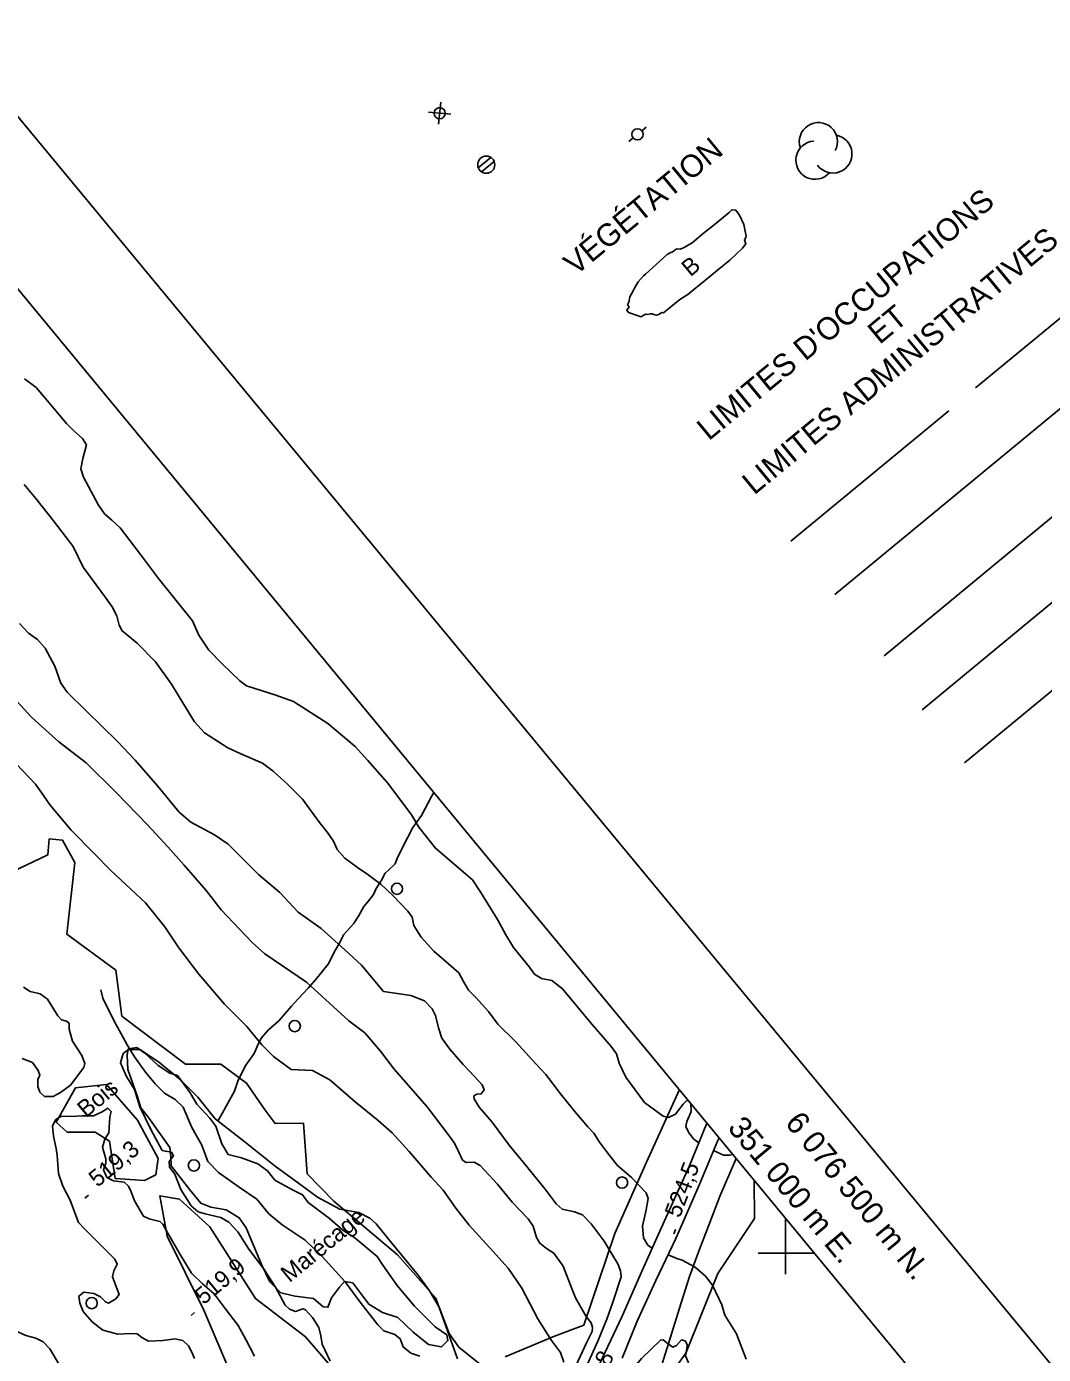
# Model space of a CAD drawing. Extents: x 347059 to 352153, y 6073752 to 6078601.
# Drawn here: x 350797.1 to 351068.9, y 6076472.9 to 6076827.9 of the extents above; entities that cross this region are included whole.
import ezdxf

# ---------------------------------------------------------------- set-up
doc = ezdxf.new("R2010")
doc.units = 0
for name, color, linetype in [('Level 1', 7, 'Continuous'), ('Level 2', 7, 'Continuous'), ('Level 21', 7, 'Continuous'), ('Level 22', 7, 'Continuous'), ('Level 3', 7, 'Continuous'), ('Level 36', 7, 'Continuous'), ('Level 37', 7, 'Continuous'), ('Level 4', 7, 'Continuous'), ('Level 41', 7, 'Continuous'), ('Level 44', 7, 'Continuous'), ('Level 60', 7, 'Continuous'), ('Level 61', 7, 'Continuous'), ('Level 7', 7, 'Continuous')]:
    doc.layers.add(name, color=color, linetype=linetype)

msp = doc.modelspace()

# ---------------------------------------------------------------- linework, layer by layer
at = {"layer": 'Level 1'}
for points in [[(350946.69, 6076483.04), (350943.88, 6076488.04), (350942.96, 6076490.22), (350940.53, 6076496.49), (350938.1, 6076499.94), (350936.09, 6076501.19), (350934.31, 6076502.63), (350933.41, 6076504.15), (350932.56, 6076507.19), (350931.18, 6076509.11), (350926.94, 6076513.57), (350923.02, 6076518.45), (350918.39, 6076523.38), (350916.79, 6076524.3), (350914.6, 6076524.19), (350913.63, 6076524.84), (350912.63, 6076526.95), (350911.5, 6076529.36), (350910.06, 6076531.36), (350904.25, 6076539.06), (350895.43, 6076549.18), (350891.72, 6076553.97), (350887.52, 6076558.87), (350883.28, 6076562.08), (350871.95, 6076572.41), (350860.8, 6076579.99), (350857.43, 6076582.98), (350849.18, 6076591.79), (350845.1, 6076596.95), (350839.3, 6076603.71), (350834.9, 6076608.61), (350829.51, 6076614.4), (350820.97, 6076623.24), (350813.05, 6076631.01), (350805.79, 6076636.7), (350798.53, 6076643.18), (350791.52, 6076650.79)], [(350944.03, 6076470), (350946.81, 6076476.01), (350948.27, 6076479.01), (350948.43, 6076480.08), (350948.06, 6076481.39), (350946.69, 6076483.04)]]:
    msp.add_lwpolyline(points, dxfattribs=at)
at = {"layer": 'Level 2'}
for points in [[(350937.56, 6076572.84), (350934.78, 6076573.43), (350932.85, 6076574.59), (350931.54, 6076576.42), (350927.32, 6076581.66), (350925.19, 6076585.07), (350922.98, 6076589.21), (350918.54, 6076596.41), (350916.33, 6076599.76), (350906.39, 6076608.2), (350902.02, 6076613.87), (350899.98, 6076617.15), (350896.64, 6076621.7), (350893.61, 6076625.73), (350888.34, 6076631.69), (350884.92, 6076635.4), (350877.68, 6076641.56), (350868.48, 6076647.42), (350863.53, 6076649.2), (350855.93, 6076651.67), (350854.12, 6076652.93), (350849.44, 6076657.55), (350845.86, 6076661.13), (350843.19, 6076665.19), (350841.48, 6076669.01), (350832.37, 6076680.31), (350827.32, 6076687.12), (350822.2, 6076693.86), (350819.97, 6076695.94), (350817.93, 6076697.65), (350816.36, 6076699.89), (350812.38, 6076707.45), (350811.66, 6076709.6), (350812.21, 6076712.41), (350813.13, 6076716.04), (350812.08, 6076717.79), (350809.78, 6076719.81), (350807.83, 6076721.73), (350802.64, 6076727.91), (350799.69, 6076731.35), (350796.57, 6076733.74)], [(350812.25, 6076683.33), (350809.56, 6076688.84), (350806.65, 6076692.72), (350804.3, 6076695.75), (350799.66, 6076701.74), (350796.51, 6076705.43)], [(350964.35, 6076501.31), (350963.17, 6076502.14), (350962, 6076504.11), (350961.8, 6076507.16), (350962.71, 6076511.56), (350963.23, 6076514.55), (350962.7, 6076516.11), (350958.81, 6076520.17), (350955.01, 6076523.5), (350952.17, 6076527.12), (350950.27, 6076529.66), (350948.78, 6076532.01), (350947.17, 6076533.73), (350943.58, 6076537.91), (350939.88, 6076542.54), (350935.94, 6076547.76), (350933.25, 6076550.57), (350927.91, 6076556.48), (350923.06, 6076561.2), (350920.56, 6076564.58), (350917.22, 6076568.31), (350915.27, 6076570.27), (350913.93, 6076572.61), (350912.66, 6076574.88), (350905.97, 6076580.68), (350902.62, 6076584.46), (350900.63, 6076587.52), (350900.2, 6076589.79), (350899, 6076591.42), (350895.05, 6076595.61), (350891.84, 6076598.58), (350888.04, 6076601.33), (350885.57, 6076603.08), (350882.24, 6076605.56), (350880.18, 6076607.91), (350879.18, 6076610.09), (350877.55, 6076612.41), (350875.45, 6076615.13), (350870.91, 6076621.32), (350866.93, 6076625.23), (350863.06, 6076628.84), (350860.2, 6076630.92), (350854.37, 6076633.43), (350850.96, 6076635.06), (350844.71, 6076639.06), (350842, 6076642.05), (350838.91, 6076647.1), (350835.89, 6076652.06), (350831.61, 6076658.08), (350826.66, 6076663.02), (350822.69, 6076666.29), (350821.91, 6076667.87), (350821.29, 6076670.38), (350820.02, 6076672.73), (350818.25, 6076675.2), (350812.25, 6076683.33)], [(350892.5, 6076569.95), (350886.67, 6076576.93), (350882.21, 6076581.1), (350875.89, 6076586.76), (350869.74, 6076591.1), (350864.8, 6076596.34), (350859.13, 6076601.21), (350851.04, 6076609.34), (350847.34, 6076611.79), (350841.02, 6076615.22), (350837.92, 6076617.9), (350832.16, 6076624.94), (350826.17, 6076631.79), (350821.42, 6076636.79), (350813.05, 6076644.95), (350808.03, 6076649.98), (350806.33, 6076652.38), (350804.69, 6076656.93), (350802.07, 6076661.72), (350800.07, 6076664), (350797.66, 6076665.68), (350795.26, 6076668.29)], [(350867.86, 6076549.08), (350863.18, 6076552.57), (350860.03, 6076555.62), (350855.99, 6076560.56), (350850.03, 6076566.56), (350843.2, 6076574.59), (350837.85, 6076581.61), (350834.08, 6076587.17), (350828.95, 6076593.59), (350819.66, 6076602.23), (350815.09, 6076606.87), (350809.08, 6076613.09), (350803.48, 6076619.77), (350801.08, 6076623.19), (350799.56, 6076625.36), (350792.64, 6076632.53)], [(350796.31, 6076571.06), (350798.14, 6076569.94), (350800.74, 6076569.33), (350802.75, 6076567.83), (350805.48, 6076563.38), (350806.46, 6076562.34), (350807.79, 6076561.99), (350808.52, 6076561.42), (350808.51, 6076559.83), (350809.43, 6076556.64), (350811.93, 6076552.78), (350812.73, 6076550.68), (350812.42, 6076549.63), (350808.87, 6076544.86), (350806.25, 6076542.95), (350804.28, 6076541.85), (350801.92, 6076541.86), (350800.73, 6076542.99), (350800.16, 6076544.49), (350800.13, 6076546.44), (350800.66, 6076547.54), (350800.28, 6076548.81), (350798.69, 6076550.91), (350795.93, 6076552.05)], [(350974.27, 6076540.47), (350973.72, 6076540.85), (350972.62, 6076539.78), (350970.61, 6076537.13), (350968.74, 6076536.2), (350967.32, 6076536.6), (350962.32, 6076540.25), (350957.28, 6076547.06), (350955.54, 6076550.8), (350954.79, 6076553.24), (350953.35, 6076555.23), (350947.77, 6076561.72), (350940.36, 6076570.67), (350937.56, 6076572.84)], [(350946.98, 6076470.11), (350949.86, 6076476.46), (350952.19, 6076482.35), (350953.75, 6076486.63), (350956.03, 6076493.68), (350955.87, 6076495.28), (350955.12, 6076497.11), (350953.66, 6076499.58), (350951.47, 6076503.22), (350948.05, 6076507.83), (350945.76, 6076510.18), (350943.58, 6076511.01), (350940.29, 6076511.7), (350938.66, 6076513.13), (350935.7, 6076517.06), (350930.33, 6076523.77), (350926.15, 6076528.81), (350921.54, 6076534.96), (350918.07, 6076538.99), (350916.8, 6076541.26), (350916.71, 6076541.99), (350917.47, 6076542.51), (350918.64, 6076542.56), (350919.45, 6076543.65), (350918.89, 6076544.93), (350916.75, 6076547.27), (350913.8, 6076550.39), (350910.26, 6076554.51), (350908.16, 6076557.42), (350907.22, 6076560.25), (350906.45, 6076563.49), (350905.57, 6076565.29), (350903.49, 6076567.41), (350899.82, 6076568.86), (350892.5, 6076569.95)], [(350847.57, 6076535.86), (350842.95, 6076541.66), (350838.16, 6076546.4), (350832.44, 6076551.15), (350827.43, 6076554.39), (350824.41, 6076554.4), (350822.95, 6076553.31), (350822.21, 6076550.86), (350823.87, 6076547.22), (350825.98, 6076543.69), (350827.4, 6076539.07), (350830.35, 6076533.07), (350833.4, 6076527.43), (350834.24, 6076527.2), (350835.87, 6076526.97), (350836.43, 6076525.97), (350835.28, 6076524.5), (350835.35, 6076522.97), (350836.75, 6076521.1), (350838.33, 6076517.01), (350841.13, 6076512.65), (350843, 6076511), (350844.91, 6076510.46), (350849.07, 6076509.54), (350851.16, 6076508.22), (350853.6, 6076505.7), (350856.52, 6076501.03), (350860.43, 6076495.85), (350863.63, 6076490.87), (350866.25, 6076486.08), (350867.41, 6076485.04), (350869.04, 6076484.41), (350871, 6076485.12), (350871.7, 6076484.78), (350873.59, 6076482.74), (350875.28, 6076480.13), (350875.77, 6076477.84)], [(350940.7, 6076470.79), (350939.8, 6076473.4), (350937.43, 6076476.64), (350933.8, 6076482.44), (350929.48, 6076490.61), (350925.81, 6076495.98), (350921.79, 6076500.51), (350915.41, 6076507.47), (350911.9, 6076512.03), (350908.47, 6076516.8), (350905.24, 6076520.25), (350899.44, 6076527.16), (350894.87, 6076532.17), (350891.11, 6076535.44), (350884.94, 6076540.44), (350878.18, 6076546.27), (350873.56, 6076548.82), (350867.86, 6076549.08)], [(350976.8, 6076529.46), (350975.44, 6076530.46), (350974.13, 6076532.1), (350973.32, 6076533.82), (350973.64, 6076535.16), (350974.79, 6076537.88), (350974.69, 6076539.96)], [(350841.99, 6076471.78), (350841.18, 6076473.66), (350840.42, 6076475.17), (350838.93, 6076476.6), (350836.78, 6076477.06), (350833.53, 6076476.59), (350829.73, 6076476.45), (350827.98, 6076477.39), (350826.67, 6076478.44), (350825, 6076478.5), (350821.57, 6076478.28), (350817.49, 6076479.35), (350814.64, 6076481.6), (350812.26, 6076484.39), (350811.42, 6076486.61), (350811.13, 6076488.49), (350812.43, 6076489.59), (350815.14, 6076489.21), (350816.94, 6076488.34), (350818.27, 6076486.93), (350819.04, 6076486.65), (350820.99, 6076487.77), (350821.86, 6076488.91), (350821.09, 6076491.05), (350820.11, 6076493.63), (350820.45, 6076495.27), (350821.39, 6076497.01), (350820.76, 6076498.37), (350812.67, 6076506.52), (350811.04, 6076508.2), (350810.35, 6076510), (350808.81, 6076514.12), (350806.8, 6076517.85), (350805.69, 6076521.28), (350805.29, 6076526.09), (350805.04, 6076527.99), (350804.34, 6076531.23), (350804.03, 6076534), (350804.99, 6076535.71)], [(350804.99, 6076535.71), (350806.5, 6076536.58), (350809.16, 6076536.53), (350812.04, 6076536.68), (350815.05, 6076536.67), (350817.31, 6076537.75), (350818.84, 6076538.75), (350819.75, 6076537.8), (350819.41, 6076536.46), (350819.14, 6076532.16), (350818.05, 6076530.46), (350817.48, 6076528.28), (350818.33, 6076525.17), (350818.36, 6076524.01), (350817.69, 6076522.27), (350818.58, 6076520.23), (350820.36, 6076519.34), (350823.26, 6076518.98), (350824.38, 6076517.9), (350825.14, 6076516.39), (350825.98, 6076514), (350828.36, 6076509.82), (350829.91, 6076509.11), (350832.77, 6076508.45), (350833.52, 6076507.74), (350834.94, 6076505.3), (350838.22, 6076499.6), (350841.26, 6076494.64), (350844.14, 6076491.79), (350847.25, 6076489.08), (350850.23, 6076485.14), (350853.68, 6076480.66), (350855.72, 6076476.86), (350858.08, 6076472.4)], [(350921.26, 6076467.99), (350912.67, 6076474.85), (350910.1, 6076478.46), (350907.43, 6076485.51), (350904.86, 6076489.93), (350901.82, 6076494.09), (350894.74, 6076502.64), (350890.55, 6076507.85), (350888.84, 6076509.36), (350885.96, 6076510.83), (350880.85, 6076511.74), (350874.89, 6076514.91), (350869.85, 6076518.72), (350863.56, 6076523.22), (350855.58, 6076529.67), (350847.57, 6076535.86)], [(350985.96, 6076526.33), (350984.99, 6076526.13), (350983.41, 6076526.21), (350980.76, 6076527.42)], [(350989.49, 6076471.63), (350986.89, 6076478.4), (350983.8, 6076483.41), (350982.92, 6076486.14), (350980.5, 6076491.46), (350978.59, 6076493.85), (350975.87, 6076496.23), (350972.33, 6076498.08), (350970.96, 6076498.59), (350968.58, 6076499.54)], [(350775.91, 6076495.04), (350780.1, 6076490.87), (350782.3, 6076489.79), (350784.21, 6076489.53), (350785.77, 6076488.59), (350787.46, 6076487.17), (350789.42, 6076484.54), (350790.68, 6076482.13), (350793.79, 6076479.43), (350796.91, 6076477.94), (350799.59, 6076477.27), (350801.6, 6076476.31), (350803.33, 6076474.44), (350805.89, 6076470.21)], [(350875.77, 6076477.84), (350876.18, 6076475.63), (350878.31, 6076471.1)], [(350974.07, 6076470.64), (350973.27, 6076472.51), (350973.56, 6076474.36), (350973.72, 6076475.58), (350973.14, 6076476.57), (350972.15, 6076476.79), (350970.87, 6076475.3), (350969.82, 6076474.81), (350968.24, 6076476.01), (350967.29, 6076476.81), (350966.56, 6076476.73), (350961.47, 6076471.85), (350955.37, 6076464.42), (350953.74, 6076464.28), (350953.08, 6076464.56)]]:
    msp.add_lwpolyline(points, dxfattribs=at)
at = {"layer": 'Level 21'}
for points in [[(350949.45, 6076468.6), (350956.29, 6076483.15), (350961.74, 6076495.55), (350967.56, 6076508.41), (350974.21, 6076523.17), (350978.99, 6076534.76)], [(350956.36, 6076471.86), (350960.32, 6076481.8), (350965.34, 6076492.63), (350970.64, 6076503.93), (350976.87, 6076518.18), (350981.8, 6076529.91), (350982.23, 6076530.84)]]:
    msp.add_lwpolyline(points, dxfattribs=at)
at = {"layer": 'Level 22'}
msp.add_lwpolyline([(350906.01, 6076623.08), (350905.35, 6076622.07), (350902.73, 6076616.97), (350900.34, 6076613.75), (350899.04, 6076611.19), (350896.31, 6076605.77), (350895.66, 6076604.05), (350893.81, 6076602.24), (350892.97, 6076601.55), (350891.87, 6076599.46), (350890.57, 6076597.43), (350889.88, 6076595.83), (350888.35, 6076593.9), (350887.25, 6076592.63), (350885.81, 6076590.04), (350884.51, 6076588.01), (350881.81, 6076585.06), (350880.88, 6076583.03), (350879.71, 6076581.03), (350877.79, 6076577.22), (350874.4, 6076573.03), (350872.42, 6076570.81), (350869.68, 6076567.9), (350867.94, 6076566.03), (350864.53, 6076562.11), (350861.84, 6076559.68), (350859.82, 6076557.43), (350858.74, 6076555.2), (350857.95, 6076553.36), (350855.72, 6076550.27), (350853.73, 6076546.25), (350852.71, 6076543.32), (350851.4, 6076540.83), (350849.42, 6076537.34), (350848.33, 6076535.4)], dxfattribs=at)
at = {"layer": 'Level 3'}
for p, q in [((350812.74, 6076514.7), (350813.66, 6076515.47)), ((350970.13, 6076505.14), (350970.56, 6076506.26)), ((350841.1, 6076483.31), (350842.02, 6076484.08))]:
    msp.add_line(p, q, dxfattribs=at)
at = {"layer": 'Level 36'}
for p, q in [((350907.24, 6076801.73), (350907.83, 6076807.69)), ((350910.5, 6076804.43), (350904.54, 6076804.96)), ((350962.71, 6076800.98), (350961.56, 6076800.03)), ((350958.11, 6076797.15), (350959.26, 6076798.13)), ((350921.21, 6076792.88), (350917.85, 6076790.09)), ((350918.74, 6076789.03), (350922.1, 6076791.79))]:
    msp.add_line(p, q, dxfattribs=at)
for centre, radius in [((350907.54, 6076804.71), 1.5), ((350960.42, 6076799.05), 1.5), ((350920.01, 6076790.94), 2.28), ((350896.15, 6076597.37), 1.5), ((350868.83, 6076560.67), 1.5), ((350841.85, 6076523.42), 1.5), ((350956.31, 6076518.85), 1.5), ((350814.55, 6076486.61), 1.5)]:
    msp.add_circle(centre, radius, dxfattribs=at)
at = {"layer": 'Level 37'}
for points in [[(351092.97, 6076766.05), (351050.73, 6076731.26)], [(351013.2, 6076676.01), (351105.71, 6076752.45)], [(351001.42, 6076690.27), (351043.63, 6076725.18)]]:
    msp.add_lwpolyline(points, dxfattribs=at)
at = {"layer": 'Level 4'}
for points in [[(350902.28, 6076472.44), (350899.84, 6076473.22), (350897.78, 6076474.91), (350896.95, 6076477.11), (350895.58, 6076478.23), (350892.62, 6076479.18), (350891.04, 6076480.83), (350886.3, 6076486.9), (350882.27, 6076492.27), (350879.74, 6076495.17), (350876.1, 6076499.06), (350871.57, 6076503.48), (350865.44, 6076507.56), (350861.89, 6076510.53), (350858.67, 6076514.45), (350853.98, 6076517.61), (350848.41, 6076521.55), (350845.63, 6076524.48), (350843.98, 6076528.88), (350841.27, 6076533.55), (350838.97, 6076539.02), (350836.85, 6076541.05), (350834.04, 6076542.74), (350831.62, 6076545.14), (350828.96, 6076548.39), (350825.99, 6076552.47), (350824.02, 6076555.7), (350820.38, 6076562.33), (350817.53, 6076568.1), (350816.96, 6076570.37)], [(350986.8, 6076525.31), (350986.79, 6076525.29), (350982.55, 6076515.35), (350979.48, 6076507.43), (350976.9, 6076500.75), (350974.32, 6076493.69), (350971.61, 6076485.24), (350968.83, 6076476.13), (350965.93, 6076466.99), (350961.95, 6076458.61), (350957.37, 6076451.61), (350952.79, 6076441.28), (350948.51, 6076429.68), (350945.46, 6076418.96), (350944.01, 6076416.61), (350942.37, 6076415.48)]]:
    msp.add_lwpolyline(points, dxfattribs=at)
at = {"layer": 'Level 41'}
for points in [[(351026.35, 6076659.64), (351118.84, 6076736.06)], [(351036.49, 6076645.21), (351129.01, 6076721.63)], [(351047.82, 6076631.04), (351140.38, 6076707.4)]]:
    msp.add_lwpolyline(points, dxfattribs=at)
at = {"layer": 'Level 44'}
for points in [[(350968.39, 6076766.89), (350968.97, 6076767.3), (350969.99, 6076767.72), (350970.81, 6076768.43), (350971.8, 6076768.36), (350972.85, 6076768.77), (350974.99, 6076770.04), (350978.01, 6076772.54), (350981.31, 6076775.24), (350984.9, 6076778.12), (350985.66, 6076778.83), (350986.68, 6076778.76), (350987.72, 6076777.49), (350988.83, 6076774.93), (350989.32, 6076772.68), (350989.44, 6076771.96), (350989.34, 6076771.51), (350989.01, 6076770.82), (350989.39, 6076769.8), (350988.51, 6076768.61), (350985.12, 6076765.46), (350981.83, 6076762.72), (350978.26, 6076759.84), (350974.94, 6076757.14), (350973.88, 6076756.28), (350971.74, 6076754.92), (350967.9, 6076751.77), (350967.36, 6076751.33), (350966.82, 6076751.42), (350966.28, 6076750.95), (350965.52, 6076750.74), (350965.04, 6076750.78), (350964.33, 6076751.08), (350963.85, 6076751.09), (350963.06, 6076750.88), (350962.59, 6076750.95), (350961.29, 6076750.27), (350960.57, 6076750.58), (350958, 6076751.47), (350957.58, 6076752.04), (350958.16, 6076752.97), (350957.78, 6076753.48), (350958.11, 6076754.2), (350958.37, 6076755.61), (350959.28, 6076757.25), (350959.62, 6076757.93), (350960.56, 6076759.61), (350962.01, 6076761.21), (350962.56, 6076761.66), (350968.39, 6076766.89)], [(350912.29, 6076471.73), (350906.5, 6076487.93), (350896.26, 6076499.51), (350879.22, 6076513.91), (350872.1, 6076521.14), (350871.13, 6076534.75), (350863.57, 6076534.65), (350860.95, 6076538.22), (350855.94, 6076545.43), (350849.09, 6076550.49), (350839.64, 6076550.49), (350822.64, 6076563.34), (350820.97, 6076575.64), (350807.87, 6076585.22), (350810.02, 6076604.38), (350806.79, 6076610.35), (350803.2, 6076610.7), (350802.81, 6076606.41), (350793.09, 6076601.78)], [(350828.64, 6076519.36), (350820.82, 6076519.94), (350819.35, 6076529.95), (350815.47, 6076532.32), (350807.99, 6076532.29), (350805.03, 6076534.98), (350810.23, 6076544.18), (350818.52, 6076545.04), (350826.77, 6076535.53), (350832.32, 6076525.29), (350831.68, 6076520.95), (350828.64, 6076519.36)], [(350971.6, 6076543.71), (350962.86, 6076524.34), (350954.38, 6076505.2), (350946.05, 6076480.74), (350937.83, 6076477.64), (350925.04, 6076472.25)], [(351071.53, 6076252.87), (351060.35, 6076267.83), (351054.16, 6076282.3), (351045.16, 6076298.35), (351038.15, 6076310.71), (351033.14, 6076316.45), (351024.87, 6076327.76), (351016.13, 6076337.36), (351009.58, 6076345.29), (350998.84, 6076361.51), (350988.11, 6076375.47), (350977.14, 6076395.61), (350959.19, 6076410.21), (350950.34, 6076421.56), (350954.53, 6076440.91), (350961.85, 6076457.15), (350973.33, 6076473.23), (350981.86, 6076494.52), (350991.71, 6076509.22), (350991.57, 6076519.54)], [(350899.4, 6076402.22), (350897.91, 6076413.5), (350890.63, 6076423.27), (350882.84, 6076425.67), (350872.81, 6076436.78), (350863.91, 6076451.1), (350852.31, 6076466.5), (350844.56, 6076484.69), (350834.74, 6076504.5), (350832.78, 6076515.3), (350838.03, 6076514.38), (350846.14, 6076507.05), (350858.33, 6076487.81), (350871.66, 6076477.58), (350883.81, 6076463.5), (350901.82, 6076444.65), (350906.59, 6076440.47), (350910.37, 6076431.68), (350906.61, 6076415.09), (350902.55, 6076404.75), (350899.4, 6076402.22)]]:
    msp.add_lwpolyline(points, dxfattribs=at)
for centre, start, end in [((351008.77, 6076797.11), 331.7425, 199.1995), ((351012.65, 6076793.8), 216.4102, 79.0945), ((351007.86, 6076792.13), 93.5887, 319.2773)]:
    msp.add_arc(centre, 5.1, start, end, dxfattribs=at)
at = {"layer": 'Level 60'}
for p, q in [((351000, 6076509.34), (351000, 6076494.34)), ((350992.71, 6076500), (351007.71, 6076500))]:
    msp.add_line(p, q, dxfattribs=at)
for points in [[(349811.7, 6077991.51), (350486.88, 6078550.39), (352105.73, 6076594.68), (351430.55, 6076035.79)], [(347109.95, 6075761.81), (348728.53, 6073803.05), (351407.22, 6076016.53), (349788.63, 6077975.29)]]:
    msp.add_lwpolyline(points, close=True, dxfattribs=at)
at = {"layer": 'Level 7'}
msp.add_lwpolyline([(350855.81, 6076506.76), (350853.99, 6076509.42), (350850.49, 6076511.59), (350846.35, 6076512.24), (350843.7, 6076513.36), (350840.77, 6076516.93), (350835.8, 6076523.35), (350835.7, 6076525.78), (350835.39, 6076528.26), (350829.77, 6076536.2), (350827.71, 6076538.82), (350826.72, 6076542.03), (350824.24, 6076549.1), (350824.01, 6076552.87), (350824.33, 6076554.58), (350826.59, 6076554.95), (350828.75, 6076553.41), (350832.33, 6076550.15), (350835.39, 6076548.06), (350837.52, 6076547.49), (350840.88, 6076542.83), (350842.67, 6076539.83), (350846.15, 6076536.04), (350847.73, 6076533.94), (350849.31, 6076529.17), (350851.02, 6076526.34), (350854.57, 6076525.5), (350858.99, 6076523.87), (350861.53, 6076521.96), (350863.52, 6076519.53), (350868.18, 6076516.88), (350870.9, 6076515.57), (350872.44, 6076513.51), (350878.09, 6076509.27), (350881.71, 6076506.14), (350884.85, 6076504.05), (350890.81, 6076499.08), (350892.36, 6076496.72), (350896.22, 6076491.37), (350900.85, 6076485.81), (350906.3, 6076480.27), (350909.47, 6076478.14), (350909.74, 6076476.62), (350908.02, 6076474.95), (350904.54, 6076475.54), (350900.38, 6076478.97), (350896.37, 6076482.76), (350892.26, 6076484.11), (350888.6, 6076486.37), (350884.31, 6076492.06), (350882.12, 6076492.43), (350880.75, 6076490.9), (350878.63, 6076488.07), (350877.66, 6076485.5), (350876.4, 6076485.67), (350873.84, 6076487.87), (350868.96, 6076488.5), (350865.06, 6076489.41), (350862.2, 6076492.35), (350860.06, 6076496.79), (350857.18, 6076503.51), (350855.81, 6076506.76)], dxfattribs=at)

# ---------------------------------------------------------------- texts
at = {"layer": 'Level 3'}
for s, rotation, p in [('519,3', 39.62, (350816.1, 6076517.42)), ('524,5', 69.182, (350971.72, 6076509.16)), ('519,9', 39.62, (350844.46, 6076486.02)), ('521,8', 64.1243, (350947.7, 6076458.89))]:
    msp.add_text(s, height=4.5, rotation=rotation, dxfattribs=at).set_placement(p)
at = {"layer": 'Level 44'}
for s, rotation, p in [('B', 39.777, (350974.54, 6076760.82)), ('Bois', 39.568, (350813.02, 6076536.02))]:
    msp.add_text(s, height=4.5, rotation=rotation, dxfattribs=at).set_placement(p)
at = {"layer": 'Level 60'}
for s, height, p in [('VÉGÉTATION', 6, (350943.88, 6076761.11)), ("LIMITES D'OCCUPATIONS", 5.9999, (350979.47, 6076716.97)), ('LIMITES ADMINISTRATIVES', 5.9999, (350991.59, 6076702.47)), ('ET', 6, (351025.12, 6076742.71))]:
    msp.add_text(s, height=height, rotation=39.5471, dxfattribs=at).set_placement(p)
at = {"layer": 'Level 61'}
for s, rotation, p in [('351 000 m E. ', 309.813, (350984.28, 6076533.37)), ('6 076 500 m N.', 309.3644, (350999.62, 6076534.69))]:
    msp.add_text(s, height=6.0001, rotation=rotation, dxfattribs=at).set_placement(p)
at = {"layer": 'Level 7'}
msp.add_text('Marécage', height=4.5, rotation=39.568, dxfattribs=at).set_placement((350867.42, 6076491.94))

doc.saveas('drawing.dxf')
